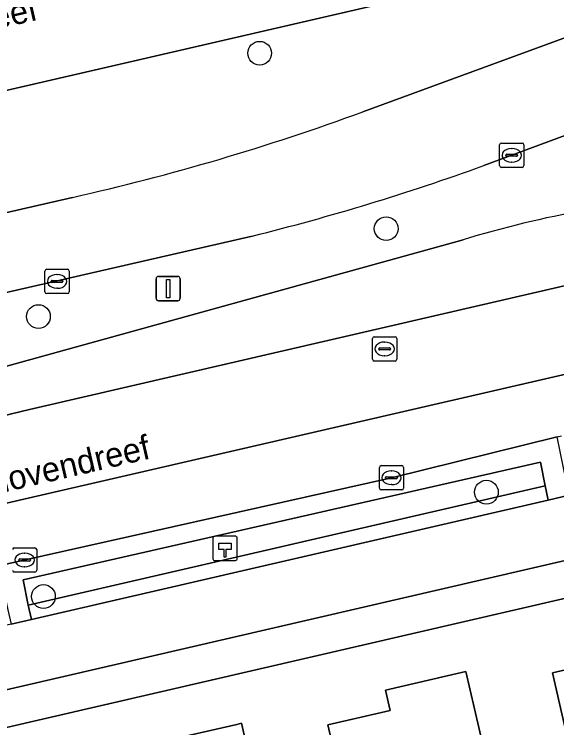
# Model space of a CAD drawing. Extents: x 156412 to 157779, y 382335 to 383768.
# Drawn here: x 156829.61 to 156851.95, y 382933.39 to 382962.77 of the extents above; entities that cross this region are included whole.
import ezdxf

# ---------------------------------------------------------------- set-up
doc = ezdxf.new("R2010")
doc.units = 0
for name, color, linetype in [('IMGEO_Berm_groen', 7, 'Continuous'), ('IMGEO_Boom', 7, 'Continuous'), ('IMGEO_Erf', 7, 'Continuous'), ('IMGEO_Fietspad_gesloten', 7, 'Continuous'), ('IMGEO_Groenvoorziening', 7, 'Continuous'), ('IMGEO_Haag', 7, 'Continuous'), ('IMGEO_Hectometerpaal', 7, 'Continuous'), ('IMGEO_Kolk', 7, 'Continuous'), ('IMGEO_Lichtmast', 7, 'Continuous'), ('IMGEO_Openbare_ruimte_label', 7, 'Continuous'), ('IMGEO_OVBaan_gesloten', 7, 'Continuous'), ('IMGEO_Pand', 7, 'Continuous'), ('IMGEO_Parkeervlak_open', 7, 'Continuous'), ('IMGEO_Rijbaan_regionaal_gesloten', 7, 'Continuous'), ('IMGEO_Rioolput', 7, 'Continuous'), ('IMGEO_Voetpad_open', 7, 'Continuous')]:
    doc.layers.add(name, color=color, linetype=linetype)

msp = doc.modelspace()

# ---------------------------------------------------------------- linework, layer by layer
at = {"layer": 'IMGEO_Berm_groen'}
for points in [[(156866.3, 382966.448), (156868.596, 382967.016), (156937.256, 382982.846), (156960.658, 382988.242), (156960.264, 382989.881), (156936.873, 382984.481), (156826.1, 382958.91), (156813.512, 382955.995), (156808.809, 382954.906), (156809.882, 382950.12), (156812.439, 382950.746), (156832.008, 382955.231)], [(156843.959, 382958.752), (156854.822, 382962.739)], [(156859.705, 382960.529), (156848.942, 382956.536)], [(156839.406, 382953.635), (156813.098, 382947.6), (156810.641, 382946.982), (156811.891, 382942.033), (156816.196, 382943.116)], [(156820.001, 382944.526), (156826.462, 382947.447), (156827.445, 382947.769), (156848.093, 382953.484)]]:
    msp.add_lwpolyline(points, dxfattribs=at)
msp.add_lwpolyline([(156851.475, 382943.356), (156851.273, 382944.329), (156829.971, 382939.479), (156830.187, 382938.442)], close=True, dxfattribs=at)
for centre, radius, start, end in [((156811.104, 383048.227), 95.317, 282.66877, 290.16325), ((156815.947, 383047.872), 97.113, 283.97891, 289.86225), ((156861.11, 382910.607), 44.81, 100.2806, 106.8878)]:
    msp.add_arc(centre, radius, start, end, dxfattribs=at)
at = {"layer": 'IMGEO_Boom'}
for centre in [(156839.714, 382961.164), (156844.924, 382953.94), (156830.604, 382950.322), (156849.05, 382943.089), (156830.809, 382938.792)]:
    msp.add_circle(centre, 0.489, dxfattribs=at)
at = {"layer": 'IMGEO_Erf'}
msp.add_lwpolyline([(156903.296, 382950.523), (156828.922, 382933.312), (156830.262, 382927.505), (156833.932, 382928.373), (156833.252, 382931.373), (156835.823, 382931.967), (156835.63, 382932.804), (156838.775, 382933.529), (156838.961, 382933.572), (156839.848, 382929.727), (156843.217, 382930.504), (156842.523, 382933.513), (156845.085, 382934.104), (156844.892, 382934.938), (156848.032, 382935.664), (156848.207, 382935.704), (156849.094, 382931.86), (156852.463, 382932.637), (156851.769, 382935.646), (156854.325, 382936.236)], dxfattribs=at)
at = {"layer": 'IMGEO_Fietspad_gesloten'}
msp.add_lwpolyline([(156674.773, 382899.258), (156767.182, 382920.602), (156826.292, 382934.262), (156902.955, 382951.999), (156911.251, 382953.909), (156913.318, 382954.385), (156939.803, 382960.484), (156939.156, 382962.984), (156887.943, 382951.159), (156887.089, 382950.962), (156864.935, 382945.847), (156864.068, 382945.647), (156859.834, 382944.669), (156852.462, 382942.964), (156851.598, 382942.764), (156830.312, 382937.841), (156829.479, 382937.648), (156815.976, 382934.507), (156815.173, 382934.345)], dxfattribs=at)
at = {"layer": 'IMGEO_Groenvoorziening'}
msp.add_lwpolyline([(156851.598, 382942.764), (156851.475, 382943.356), (156830.187, 382938.442), (156830.312, 382937.841)], close=True, dxfattribs=at)
at = {"layer": 'IMGEO_Haag'}
msp.add_lwpolyline([(156851.475, 382943.356), (156830.187, 382938.442), (156830.312, 382937.841), (156851.598, 382942.764)], close=True, dxfattribs=at)
at = {"layer": 'IMGEO_Hectometerpaal'}
for p, q in [((156837.791, 382941.192), (156837.791, 382940.351)), ((156837.791, 382941.192), (156837.791, 382940.351)), ((156838.707, 382941.276), (156837.866, 382941.276)), ((156838.707, 382941.276), (156837.866, 382941.276)), ((156838.791, 382940.36), (156838.791, 382941.201)), ((156838.791, 382940.36), (156838.791, 382941.201)), ((156837.875, 382940.276), (156838.716, 382940.276)), ((156837.875, 382940.276), (156838.716, 382940.276))]:
    msp.add_line(p, q, dxfattribs=at)
msp.add_lwpolyline([(156838.316, 382940.42), (156838.256, 382940.42), (156838.256, 382940.725), (156838.036, 382940.725), (156838.036, 382940.994), (156838.536, 382940.994), (156838.536, 382940.725), (156838.316, 382940.725), (156838.316, 382940.42)], dxfattribs=at)
for centre, start, end in [((156837.869, 382941.198), 92.4484, 184.2845), ((156837.869, 382941.198), 92.4484, 184.2845), ((156838.713, 382941.198), 2.4484, 94.2845), ((156838.713, 382941.198), 2.4484, 94.2845), ((156837.869, 382940.354), 182.4484, 274.2845), ((156837.869, 382940.354), 182.4484, 274.2845), ((156838.713, 382940.354), 272.4484, 4.2845), ((156838.713, 382940.354), 272.4484, 4.2845)]:
    msp.add_arc(centre, 0.0779, start, end, dxfattribs=at)
at = {"layer": 'IMGEO_Kolk'}
for p, q in [((156849.594, 382956.538), (156849.594, 382957.39)), ((156849.669, 382957.464), (156850.521, 382957.464)), ((156850.595, 382957.39), (156850.595, 382956.538)), ((156849.896, 382957.007), (156850.294, 382957.007)), ((156850.082, 382957.244), (156850.107, 382957.244)), ((156849.853, 382956.958), (156849.853, 382956.97)), ((156850.291, 382956.921), (156849.893, 382956.921)), ((156850.337, 382956.97), (156850.337, 382956.958)), ((156850.521, 382956.464), (156849.669, 382956.464)), ((156850.105, 382956.684), (156850.08, 382956.684)), ((156830.872, 382951.342), (156830.872, 382952.194)), ((156830.947, 382952.268), (156831.799, 382952.268)), ((156831.36, 382952.048), (156831.385, 382952.048)), ((156831.873, 382952.194), (156831.873, 382951.342)), ((156831.131, 382951.762), (156831.131, 382951.774)), ((156831.569, 382951.725), (156831.171, 382951.725)), ((156831.174, 382951.811), (156831.572, 382951.811)), ((156831.615, 382951.774), (156831.615, 382951.762)), ((156831.383, 382951.488), (156831.358, 382951.488)), ((156831.799, 382951.268), (156830.947, 382951.268)), ((156844.642, 382943.257), (156844.642, 382944.109)), ((156844.717, 382944.183), (156845.569, 382944.183)), ((156845.643, 382944.109), (156845.643, 382943.257)), ((156845.13, 382943.963), (156845.155, 382943.963)), ((156844.901, 382943.677), (156844.901, 382943.689)), ((156845.339, 382943.64), (156844.941, 382943.64)), ((156844.944, 382943.726), (156845.342, 382943.726)), ((156845.385, 382943.689), (156845.385, 382943.677)), ((156845.569, 382943.183), (156844.717, 382943.183)), ((156845.153, 382943.403), (156845.128, 382943.403)), ((156829.609, 382940.798), (156830.461, 382940.798)), ((156830.022, 382940.578), (156830.047, 382940.578)), ((156830.535, 382940.724), (156830.535, 382939.872)), ((156829.793, 382940.292), (156829.793, 382940.304)), ((156830.231, 382940.255), (156829.833, 382940.255)), ((156829.836, 382940.341), (156830.234, 382940.341)), ((156830.277, 382940.304), (156830.277, 382940.292)), ((156830.045, 382940.018), (156830.02, 382940.018)), ((156830.461, 382939.798), (156829.609, 382939.798))]:
    msp.add_line(p, q, dxfattribs=at)
for points in [[(156849.594, 382956.538), (156849.594, 382957.39)], [(156849.669, 382957.464), (156850.521, 382957.464)], [(156850.595, 382957.39), (156850.595, 382956.538)], [(156850.521, 382956.464), (156849.669, 382956.464)], [(156830.872, 382951.342), (156830.872, 382952.194)], [(156830.947, 382952.268), (156831.799, 382952.268)], [(156831.873, 382952.194), (156831.873, 382951.342)], [(156831.799, 382951.268), (156830.947, 382951.268)], [(156844.642, 382943.257), (156844.642, 382944.109)], [(156844.717, 382944.183), (156845.569, 382944.183)], [(156845.643, 382944.109), (156845.643, 382943.257)], [(156845.569, 382943.183), (156844.717, 382943.183)], [(156829.609, 382940.798), (156830.461, 382940.798)], [(156830.535, 382940.724), (156830.535, 382939.872)], [(156830.461, 382939.798), (156829.609, 382939.798)]]:
    msp.add_lwpolyline(points, dxfattribs=at)
for centre, radius, start, end in [((156849.671, 382957.388), 0.0765, 91.552, 178.448), ((156849.671, 382957.388), 0.0765, 91.552, 178.448), ((156850.519, 382957.388), 0.0765, 1.552, 88.448), ((156850.519, 382957.388), 0.0765, 1.552, 88.448), ((156849.893, 382956.967), 0.0403, 85.8775, 175.7526), ((156850.298, 382956.969), 0.0386, 1.7309, 96.639), ((156849.89, 382956.957), 0.0366, 178.938, 274.7102), ((156850.294, 382956.964), 0.043, 264.8664, 352.4533), ((156849.671, 382956.54), 0.0765, 181.552, 268.448), ((156849.671, 382956.54), 0.0765, 181.552, 268.448), ((156850.519, 382956.54), 0.0765, 271.552, 358.448), ((156850.519, 382956.54), 0.0765, 271.552, 358.448), ((156830.949, 382952.192), 0.0765, 91.552, 178.448), ((156830.949, 382952.192), 0.0765, 91.552, 178.448), ((156831.797, 382952.192), 0.0765, 1.552, 88.448), ((156831.797, 382952.192), 0.0765, 1.552, 88.448), ((156831.171, 382951.771), 0.0403, 85.8775, 175.7526), ((156831.168, 382951.761), 0.0366, 178.938, 274.7102), ((156831.572, 382951.768), 0.043, 264.8664, 352.4533), ((156831.576, 382951.773), 0.0386, 1.7309, 96.639), ((156830.949, 382951.344), 0.0765, 181.552, 268.448), ((156830.949, 382951.344), 0.0765, 181.552, 268.448), ((156831.797, 382951.344), 0.0765, 271.552, 358.448), ((156831.797, 382951.344), 0.0765, 271.552, 358.448), ((156844.719, 382944.107), 0.0765, 91.552, 178.448), ((156844.719, 382944.107), 0.0765, 91.552, 178.448), ((156845.567, 382944.107), 0.0765, 1.552, 88.448), ((156845.567, 382944.107), 0.0765, 1.552, 88.448), ((156844.941, 382943.686), 0.0403, 85.8775, 175.7526), ((156844.938, 382943.676), 0.0366, 178.938, 274.7102), ((156845.342, 382943.683), 0.043, 264.8664, 352.4533), ((156845.346, 382943.688), 0.0386, 1.7309, 96.639), ((156844.719, 382943.259), 0.0765, 181.552, 268.448), ((156844.719, 382943.259), 0.0765, 181.552, 268.448), ((156845.567, 382943.259), 0.0765, 271.552, 358.448), ((156845.567, 382943.259), 0.0765, 271.552, 358.448), ((156829.611, 382940.722), 0.0765, 91.552, 178.448), ((156829.611, 382940.722), 0.0765, 91.552, 178.448), ((156830.459, 382940.722), 0.0765, 1.552, 88.448), ((156830.459, 382940.722), 0.0765, 1.552, 88.448), ((156829.833, 382940.301), 0.0403, 85.8775, 175.7526), ((156829.83, 382940.291), 0.0366, 178.938, 274.7102), ((156830.234, 382940.298), 0.043, 264.8664, 352.4533), ((156830.238, 382940.303), 0.0386, 1.7309, 96.639), ((156829.611, 382939.874), 0.0765, 181.552, 268.448), ((156829.611, 382939.874), 0.0765, 181.552, 268.448), ((156830.459, 382939.874), 0.0765, 271.552, 358.448), ((156830.459, 382939.874), 0.0765, 271.552, 358.448)]:
    msp.add_arc(centre, radius, start, end, dxfattribs=at)
for centre, major_axis, ratio, start_param, end_param in [((156850.081, 382956.964), (-0.387, 0.002), 0.722429, 4.712389, 7.853982), ((156850.106, 382956.964), (-0.39, 0.002), 0.717154, 1.570796, 4.712389), ((156831.359, 382951.768), (-0.387, 0.002), 0.722429, 4.712389, 7.853982), ((156831.384, 382951.768), (-0.39, 0.002), 0.717154, 1.570796, 4.712389), ((156845.129, 382943.683), (-0.387, 0.002), 0.722429, 4.712389, 7.853982), ((156845.154, 382943.683), (-0.39, 0.002), 0.717154, 1.570796, 4.712389), ((156830.021, 382940.298), (-0.387, 0.002), 0.722429, 4.712389, 7.853982), ((156830.046, 382940.298), (-0.39, 0.002), 0.717154, 1.570796, 4.712389)]:
    msp.add_ellipse(centre, major_axis=major_axis, ratio=ratio, start_param=start_param, end_param=end_param, dxfattribs=at)
at = {"layer": 'IMGEO_Lichtmast'}
for p, q in [((156835.451, 382951.073), (156835.451, 382951.873)), ((156835.451, 382951.873), (156835.451, 382951.073)), ((156835.551, 382951.973), (156836.341, 382951.973)), ((156836.341, 382951.973), (156835.551, 382951.973)), ((156836.441, 382951.873), (156836.441, 382951.073)), ((156836.441, 382951.073), (156836.441, 382951.873)), ((156836.341, 382950.973), (156835.551, 382950.973)), ((156835.551, 382950.973), (156836.341, 382950.973))]:
    msp.add_line(p, q, dxfattribs=at)
msp.add_lwpolyline([(156835.871, 382951.848), (156836.021, 382951.848), (156836.021, 382951.098), (156835.871, 382951.098), (156835.871, 382951.848)], dxfattribs=at)
for centre, start, end in [((156835.551, 382951.873), 90, 180), ((156835.551, 382951.873), 90, 180), ((156836.341, 382951.873), 0, 90), ((156836.341, 382951.873), 360, 90), ((156835.551, 382951.073), 180, 270), ((156835.551, 382951.073), 180, 270), ((156836.341, 382951.073), 270, 0), ((156836.341, 382951.073), 270, 0)]:
    msp.add_arc(centre, 0.1, start, end, dxfattribs=at)
at = {"layer": 'IMGEO_OVBaan_gesloten'}
msp.add_lwpolyline([(156936.873, 382984.481), (156936.072, 382987.898), (156830.993, 382963.761), (156807.945, 382958.46), (156808.809, 382954.906), (156813.512, 382955.995), (156826.1, 382958.91)], close=True, dxfattribs=at)
at = {"layer": 'IMGEO_Pand'}
for points in [[(156849.094, 382931.86), (156848.925, 382931.821), (156850.649, 382924.406), (156854.865, 382925.381), (156855.207, 382923.901), (156860.182, 382925.052), (156859.889, 382926.543), (156858.17, 382933.954), (156858.331, 382933.991), (156857.442, 382937.845), (156857.276, 382937.806), (156854.131, 382937.073), (156854.325, 382936.236), (156851.769, 382935.646), (156852.463, 382932.637)], [(156849.094, 382931.86), (156848.207, 382935.704), (156848.032, 382935.664), (156844.892, 382934.938), (156845.085, 382934.104), (156842.523, 382933.513), (156843.217, 382930.504), (156839.848, 382929.727), (156839.67, 382929.686), (156841.399, 382922.267), (156845.615, 382923.242), (156845.957, 382921.762), (156850.942, 382922.915), (156850.649, 382924.406), (156848.925, 382931.821)], [(156839.848, 382929.727), (156838.961, 382933.572), (156838.775, 382933.529), (156835.63, 382932.804), (156835.823, 382931.967), (156833.252, 382931.373), (156833.932, 382928.373), (156830.262, 382927.505), (156831.996, 382920.117), (156836.365, 382921.103), (156836.708, 382919.623), (156841.693, 382920.776), (156841.399, 382922.267), (156839.67, 382929.686)]]:
    msp.add_lwpolyline(points, close=True, dxfattribs=at)
at = {"layer": 'IMGEO_Parkeervlak_open'}
for points in [[(156855.226, 382948.615), (156824.808, 382941.614)], [(156828.775, 382940.011), (156828.946, 382940.054), (156845.143, 382943.683), (156851.962, 382945.371), (156852.15, 382945.404)]]:
    msp.add_lwpolyline(points, dxfattribs=at)
at = {"layer": 'IMGEO_Rijbaan_regionaal_gesloten'}
for points in [[(156816.196, 382943.116), (156816.29, 382943.135), (156830.232, 382946.499), (156903.004, 382963.32), (156939.797, 382971.848)], [(156854.822, 382962.739), (156843.959, 382958.752)], [(156848.942, 382956.536), (156859.705, 382960.529)], [(156832.008, 382955.231), (156812.439, 382950.746), (156813.098, 382947.6), (156839.406, 382953.635)], [(156848.093, 382953.484), (156827.445, 382947.769), (156826.462, 382947.447), (156820.001, 382944.526)]]:
    msp.add_lwpolyline(points, dxfattribs=at)
msp.add_lwpolyline([(156940.547, 382968.546), (156939.797, 382971.848), (156903.004, 382963.32), (156830.232, 382946.499), (156816.29, 382943.135), (156816.196, 382943.116), (156816.994, 382939.753), (156818.685, 382940.216), (156824.808, 382941.614), (156855.226, 382948.615), (156859.463, 382949.6), (156890.458, 382956.801), (156893.4, 382957.443), (156903.126, 382959.769)], close=True, dxfattribs=at)
for centre, radius, start, end in [((156811.104, 383048.227), 95.317, 282.66877, 290.16325), ((156815.947, 383047.872), 97.113, 283.97891, 289.86225), ((156861.11, 382910.607), 44.81, 100.2806, 106.8878)]:
    msp.add_arc(centre, radius, start, end, dxfattribs=at)
at = {"layer": 'IMGEO_Rioolput'}
for p, q in [((156844.361, 382948.564), (156844.361, 382949.416)), ((156844.436, 382949.49), (156845.288, 382949.49)), ((156845.362, 382949.416), (156845.362, 382948.564)), ((156844.849, 382949.27), (156844.874, 382949.27)), ((156844.62, 382948.984), (156844.62, 382948.996)), ((156845.058, 382948.947), (156844.66, 382948.947)), ((156844.663, 382949.033), (156845.061, 382949.033)), ((156845.104, 382948.996), (156845.104, 382948.984)), ((156845.288, 382948.49), (156844.436, 382948.49)), ((156844.872, 382948.71), (156844.847, 382948.71))]:
    msp.add_line(p, q, dxfattribs=at)
for points in [[(156844.361, 382948.564), (156844.361, 382949.416)], [(156844.436, 382949.49), (156845.288, 382949.49)], [(156845.362, 382949.416), (156845.362, 382948.564)], [(156845.288, 382948.49), (156844.436, 382948.49)]]:
    msp.add_lwpolyline(points, dxfattribs=at)
for centre, radius, start, end in [((156844.438, 382949.414), 0.0765, 91.552, 178.448), ((156844.438, 382949.414), 0.0765, 91.552, 178.448), ((156845.286, 382949.414), 0.0765, 1.552, 88.448), ((156845.286, 382949.414), 0.0765, 1.552, 88.448), ((156844.66, 382948.993), 0.0403, 85.8775, 175.7526), ((156844.657, 382948.983), 0.0366, 178.938, 274.7102), ((156845.061, 382948.99), 0.043, 264.8664, 352.4533), ((156845.065, 382948.995), 0.0386, 1.7309, 96.639), ((156844.438, 382948.566), 0.0765, 181.552, 268.448), ((156844.438, 382948.566), 0.0765, 181.552, 268.448), ((156845.286, 382948.566), 0.0765, 271.552, 358.448), ((156845.286, 382948.566), 0.0765, 271.552, 358.448)]:
    msp.add_arc(centre, radius, start, end, dxfattribs=at)
for centre, major_axis, ratio, start_param, end_param in [((156844.848, 382948.99), (-0.387, 0.002), 0.722429, 4.712389, 7.853982), ((156844.873, 382948.99), (-0.39, 0.002), 0.717154, 1.570796, 4.712389)]:
    msp.add_ellipse(centre, major_axis=major_axis, ratio=ratio, start_param=start_param, end_param=end_param, dxfattribs=at)
at = {"layer": 'IMGEO_Voetpad_open'}
for points in [[(156903.296, 382950.523), (156904.698, 382950.847), (156910.458, 382952.176), (156911.592, 382952.432), (156911.251, 382953.909), (156902.955, 382951.999), (156826.292, 382934.262), (156767.182, 382920.602), (156674.773, 382899.258)], [(156673.213, 382897.345), (156682.265, 382899.418), (156684.12, 382899.829), (156774.309, 382920.694), (156774.651, 382920.773), (156774.992, 382920.852), (156776.018, 382921.089), (156779.301, 382921.834), (156780.385, 382922.087), (156781.069, 382922.247), (156806.375, 382928.091), (156824.938, 382932.403), (156827.589, 382932.999), (156827.978, 382933.083), (156828.922, 382933.312), (156903.296, 382950.523)]]:
    msp.add_lwpolyline(points, dxfattribs=at)
msp.add_lwpolyline([(156828.946, 382940.054), (156829.346, 382938.248), (156829.479, 382937.648), (156830.312, 382937.841), (156830.187, 382938.442), (156829.971, 382939.479), (156851.273, 382944.329), (156851.475, 382943.356), (156851.598, 382942.764), (156852.462, 382942.964), (156852.339, 382943.555), (156851.962, 382945.371), (156845.143, 382943.683)], close=True, dxfattribs=at)

# ---------------------------------------------------------------- texts
at = {"layer": 'IMGEO_Openbare_ruimte_label'}
for p in [(156821.137, 382960.357), (156825.781, 382942.294)]:
    msp.add_text('Meerhovendreef', height=1, rotation=13.0075, dxfattribs=at).set_placement(p)

doc.saveas('drawing.dxf')
